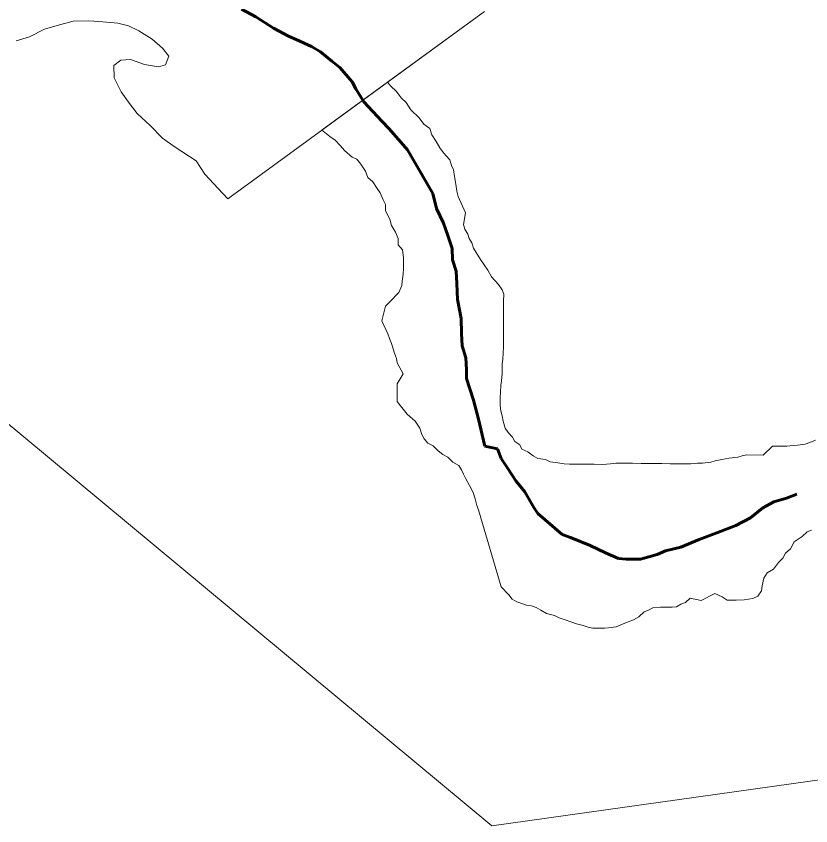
# Model space of a CAD drawing. Extents: x 553962 to 842807, y 8883888 to 9032388.
# Drawn here: x 805064.7 to 805434.5, y 9014561 to 9014937.8 of the extents above; entities that cross this region are included whole.
import ezdxf

# ---------------------------------------------------------------- set-up
doc = ezdxf.new("R2010")
doc.units = 0
doc.header["$LTSCALE"] = 200
doc.linetypes.add('LONG_DASH_SHORT_DASH', pattern=[9.9, 6, -1.2, 1.5, -1.2])
for name, color, linetype, lineweight in [('23', 7, 'Continuous', 13), ('25', 7, 'Continuous', 13), ('57', 7, 'Continuous', 13), ('7', 7, 'Continuous', 90), ('8', 7, 'Continuous', 13)]:
    doc.layers.add(name, color=color, linetype=linetype, lineweight=lineweight)

msp = doc.modelspace()

# ---------------------------------------------------------------- linework, layer by layer
at = {"layer": '23'}
for points in [[(805278.7, 9014827.8), (805277.5, 9014829.8), (805276.7, 9014832.3), (805275.5, 9014834.3), (805274.8, 9014836.3), (805273.5, 9014838.6), (805272.8, 9014840.8), (805273.8, 9014846.3), (805270.4, 9014853.9), (805269.7, 9014856.4), (805269.2, 9014859.6), (805268.7, 9014863.1), (805268.2, 9014866.2), (805267.2, 9014868.2), (805266.5, 9014870.9), (805263.5, 9014874.2), (805261.8, 9014876.5), (805260.1, 9014879.5), (805258.1, 9014882.5), (805257.1, 9014885.5), (805254.4, 9014887.5), (805252.2, 9014890.5), (805248.4, 9014894.1), (805246.2, 9014897.6), (805244, 9014899.6), (805241.5, 9014902.9), (805239, 9014905.2), (805237.5, 9014907), (805282.6, 9014939.9)], [(805436.6, 9014740.4), (805434.1, 9014739.4), (805431.8, 9014738.6), (805428.3, 9014738.2), (805426.3, 9014737.9), (805423.3, 9014737.7), (805421.1, 9014737.7), (805418.8, 9014737.7), (805416.6, 9014737.7), (805412.3, 9014733.5), (805404.5, 9014733.6), (805402.5, 9014733.1), (805400.5, 9014732.6), (805396.5, 9014732.1), (805393, 9014731.4), (805390, 9014730.9), (805388, 9014730.2), (805384, 9014729.7), (805381.7, 9014729.7), (805378.7, 9014729.5), (805374.7, 9014729.5), (805371, 9014729.5), (805369, 9014729.5), (805365.2, 9014729.6), (805362.2, 9014729.6), (805359, 9014729.6), (805355.5, 9014729.6), (805351.5, 9014729.7), (805348.7, 9014729.7), (805343.7, 9014729.7), (805341.2, 9014729.5), (805337.5, 9014729.2), (805333.7, 9014729.3), (805329.7, 9014729.3), (805327.7, 9014729.3), (805324.2, 9014729.3), (805322.2, 9014729.3), (805319.7, 9014729.4), (805316.7, 9014729.9), (805313.2, 9014730.4), (805311, 9014731.4), (805307.5, 9014732), (805305.2, 9014733.2), (805302.8, 9014735), (805300, 9014736.3), (805299, 9014738.3), (805296.8, 9014739.8), (805295.6, 9014741.8), (805293.6, 9014744.1), (805292.3, 9014746.1), (805291.3, 9014749.3), (805290.9, 9014751.8), (805290.1, 9014754.8), (805289.9, 9014757.3), (805289.9, 9014760.4), (805290, 9014762.6), (805290.2, 9014766.1), (805290.5, 9014768.1), (805290.8, 9014771.4), (805290.8, 9014773.6), (805290.8, 9014775.9), (805291.1, 9014778.1), (805291.3, 9014780.9), (805291.4, 9014784.1), (805291.4, 9014786.1), (805291.4, 9014789.1), (805291.4, 9014791.9), (805291.5, 9014794.9), (805291.5, 9014796.9), (805291.5, 9014799.9), (805291.5, 9014805.2), (805291.6, 9014808.4), (805290.8, 9014810.4), (805289.1, 9014812.9), (805285.9, 9014816.5), (805284.1, 9014819.5), (805282.4, 9014822), (805280.7, 9014824.5), (805278.7, 9014827.8)]]:
    msp.add_lwpolyline(points, dxfattribs=at)
at = {"layer": '25'}
msp.add_line((805163.1, 9014852.7), (805282.6, 9014939.9), dxfattribs=at)
for points in [[(805064.6, 9014926.3), (805070.9, 9014928.2), (805077.9, 9014931.7), (805083.7, 9014933.4), (805091.2, 9014935.4), (805098.5, 9014935.6), (805103.2, 9014935.3), (805112, 9014934.5), (805117, 9014933.2), (805121.7, 9014931), (805128, 9014927.1), (805132.7, 9014922.8), (805135.7, 9014919.2), (805134.1, 9014915.1), (805130.9, 9014914.2), (805124.4, 9014915.2), (805117.8, 9014917.6), (805113.4, 9014917.3), (805110.1, 9014914.8), (805110.3, 9014909), (805113.5, 9014902.5), (805117, 9014897.7), (805121, 9014892.5), (805127, 9014886.9), (805132.7, 9014881), (805132.7, 9014881), (805138.6, 9014876.8), (805148.4, 9014870.5), (805152.4, 9014864.3), (805158.6, 9014857.5), (805163.1, 9014852.7)], [(805238.5, 9014804.8), (805242.8, 9014809.2), (805244.1, 9014812.5), (805244.3, 9014814.5), (805244.8, 9014817.7), (805244.9, 9014820.5), (805244.9, 9014822.7), (805244.9, 9014825.5), (805244.4, 9014829), (805242.5, 9014831.3), (805242.5, 9014834.3), (805241.2, 9014837.3), (805239.3, 9014840.3), (805238.5, 9014843.3), (805236.6, 9014847.1), (805236.6, 9014850.1), (805235.4, 9014852.3), (805234.1, 9014855.6), (805232.7, 9014857.6), (805230.7, 9014860.6), (805228.4, 9014862.7), (805227.2, 9014865.7), (805225, 9014868.9), (805223.2, 9014871.2), (805221, 9014872.2), (805217.5, 9014875.2), (805215.5, 9014877.5), (805213.1, 9014880), (805210.6, 9014881.8), (805207.6, 9014884.3), (805207.1, 9014884.9), (805237.5, 9014907)], [(805237.5, 9014907), (805239, 9014905.2), (805241.5, 9014902.9), (805244, 9014899.6), (805246.2, 9014897.6), (805248.4, 9014894.1), (805252.2, 9014890.5), (805254.4, 9014887.5), (805257.1, 9014885.5), (805258.1, 9014882.5), (805260.1, 9014879.5), (805261.8, 9014876.5), (805263.5, 9014874.2), (805266.5, 9014870.9), (805267.2, 9014868.2), (805268.2, 9014866.2), (805268.7, 9014863.1), (805269.2, 9014859.6), (805269.7, 9014856.4), (805270.4, 9014853.9), (805273.8, 9014846.3), (805272.8, 9014840.8), (805273.5, 9014838.6), (805274.8, 9014836.3), (805275.5, 9014834.3), (805276.7, 9014832.3), (805277.5, 9014829.8), (805278.7, 9014827.8)], [(805278.7, 9014827.8), (805280.7, 9014824.5), (805282.4, 9014822), (805284.1, 9014819.5), (805285.9, 9014816.5), (805289.1, 9014812.9), (805290.8, 9014810.4), (805291.6, 9014808.4), (805291.5, 9014805.2), (805291.5, 9014799.9), (805291.5, 9014796.9), (805291.5, 9014794.9), (805291.4, 9014791.9), (805291.4, 9014789.1), (805291.4, 9014786.1), (805291.4, 9014784.1), (805291.3, 9014780.9), (805291.1, 9014778.1), (805290.8, 9014775.9), (805290.8, 9014773.6), (805290.8, 9014771.4), (805290.5, 9014768.1), (805290.2, 9014766.1), (805290, 9014762.6), (805289.9, 9014760.4), (805289.9, 9014757.3), (805290.1, 9014754.8), (805290.9, 9014751.8), (805291.3, 9014749.3), (805292.3, 9014746.1), (805293.6, 9014744.1), (805295.6, 9014741.8), (805296.8, 9014739.8), (805299, 9014738.3), (805300, 9014736.3), (805302.8, 9014735), (805305.2, 9014733.2), (805307.5, 9014732), (805311, 9014731.4), (805313.2, 9014730.4), (805316.7, 9014729.9), (805319.7, 9014729.4), (805322.2, 9014729.3), (805324.2, 9014729.3), (805327.7, 9014729.3), (805329.7, 9014729.3), (805333.7, 9014729.3), (805337.5, 9014729.2), (805341.2, 9014729.5), (805343.7, 9014729.7), (805348.7, 9014729.7), (805351.5, 9014729.7), (805355.5, 9014729.6), (805359, 9014729.6), (805362.2, 9014729.6), (805365.2, 9014729.6), (805369, 9014729.5), (805371, 9014729.5), (805374.7, 9014729.5), (805378.7, 9014729.5), (805381.7, 9014729.7), (805384, 9014729.7), (805388, 9014730.2), (805390, 9014730.9), (805393, 9014731.4), (805396.5, 9014732.1), (805400.5, 9014732.6), (805402.5, 9014733.1), (805404.5, 9014733.6), (805412.3, 9014733.5), (805416.6, 9014737.7), (805418.8, 9014737.7), (805421.1, 9014737.7), (805423.3, 9014737.7), (805426.3, 9014737.9), (805428.3, 9014738.2), (805431.8, 9014738.6), (805434.1, 9014739.4), (805436.6, 9014740.4)], [(805302.2, 9014663.6), (805300, 9014664.4), (805297.7, 9014665.2), (805295.5, 9014666.4), (805294, 9014668.5), (805290.3, 9014672.2), (805281.7, 9014701.6), (805279.8, 9014708.1), (805279.1, 9014710.1), (805278.3, 9014713.1), (805277.3, 9014716.1), (805275.6, 9014719.4), (805273.9, 9014722.4), (805272.9, 9014724.7), (805271.9, 9014726.7), (805270.7, 9014728.7), (805267.9, 9014730.2), (805265.5, 9014732.5), (805263.2, 9014733.8), (805261, 9014735.5), (805258.8, 9014737.8), (805256.3, 9014739.1), (805254.5, 9014741.1), (805253.5, 9014743.1), (805252.6, 9014746.1), (805250.3, 9014749.3), (805246.6, 9014752.6), (805243.6, 9014756.4), (805241.9, 9014758.4), (805241.9, 9014760.4), (805241.9, 9014762.7), (805242, 9014764.7), (805242, 9014766.7), (805244.8, 9014771.4), (805242, 9014776.5), (805241.6, 9014778.5), (805240.8, 9014781), (805240.1, 9014783), (805239.3, 9014785.5), (805238.4, 9014787.7), (805237.6, 9014790), (805234.9, 9014796), (805236.5, 9014802.8), (805238.5, 9014804.8)], [(805434.8, 9014698.6), (805432.8, 9014697.8), (805430.5, 9014695.6), (805426.7, 9014693.1), (805425, 9014689.9), (805422.7, 9014687.9), (805421.4, 9014685.6), (805419.4, 9014683.6), (805417.1, 9014680.4), (805414.1, 9014678.7), (805412.6, 9014676.2), (805411.8, 9014672.7), (805411.6, 9014670.4), (805409.8, 9014667.9), (805407.5, 9014666.7), (805405.5, 9014666.5), (805403.5, 9014666.2), (805399.8, 9014666), (805397.8, 9014666), (805395.5, 9014666), (805393.3, 9014667.5), (805389.8, 9014669.1), (805383.5, 9014665.9), (805378.3, 9014666.9), (805376.2, 9014664.9), (805374, 9014664.2), (805372, 9014662.9), (805370, 9014662.7), (805366.7, 9014662.7), (805364.5, 9014662.7), (805361, 9014662.5), (805359, 9014661.3), (805357, 9014660.5), (805354.4, 9014658.3), (805351.9, 9014656.8), (805348.7, 9014655.6), (805343.9, 9014653.6), (805340.4, 9014653.1), (805338.4, 9014652.9), (805336.4, 9014652.9), (805333.1, 9014652.9), (805330.9, 9014653.4), (805328.6, 9014654.2), (805325.4, 9014655), (805323.2, 9014655.7), (805319.7, 9014657), (805317.4, 9014657.8), (805315.2, 9014658.8), (805311.4, 9014659.8), (805308.9, 9014661.3), (805306.7, 9014662.6), (805304.5, 9014663.4), (805302.2, 9014663.6)]]:
    msp.add_lwpolyline(points, dxfattribs=at)
at = {"layer": '57'}
msp.add_line((805282.6, 9014939.9), (805237.5, 9014907), dxfattribs=at)
for points in [[(805237.5, 9014907), (805239, 9014905.2), (805241.5, 9014902.9), (805244, 9014899.6), (805246.2, 9014897.6), (805248.4, 9014894.1), (805252.2, 9014890.5), (805254.4, 9014887.5), (805257.1, 9014885.5), (805258.1, 9014882.5), (805260.1, 9014879.5), (805261.8, 9014876.5), (805263.5, 9014874.2), (805266.5, 9014870.9), (805267.2, 9014868.2), (805268.2, 9014866.2), (805268.7, 9014863.1), (805269.2, 9014859.6), (805269.7, 9014856.4), (805270.4, 9014853.9), (805273.8, 9014846.3), (805272.8, 9014840.8), (805273.5, 9014838.6), (805274.8, 9014836.3), (805275.5, 9014834.3), (805276.7, 9014832.3), (805277.5, 9014829.8), (805278.7, 9014827.8)], [(805278.7, 9014827.8), (805280.7, 9014824.5), (805282.4, 9014822), (805284.1, 9014819.5), (805285.9, 9014816.5), (805289.1, 9014812.9), (805290.8, 9014810.4), (805291.6, 9014808.4), (805291.5, 9014805.2), (805291.5, 9014799.9), (805291.5, 9014796.9), (805291.5, 9014794.9), (805291.4, 9014791.9), (805291.4, 9014789.1), (805291.4, 9014786.1), (805291.4, 9014784.1), (805291.3, 9014780.9), (805291.1, 9014778.1), (805290.8, 9014775.9), (805290.8, 9014773.6), (805290.8, 9014771.4), (805290.5, 9014768.1), (805290.2, 9014766.1), (805290, 9014762.6), (805289.9, 9014760.4), (805289.9, 9014757.3), (805290.1, 9014754.8), (805290.9, 9014751.8), (805291.3, 9014749.3), (805292.3, 9014746.1), (805293.6, 9014744.1), (805295.6, 9014741.8), (805296.8, 9014739.8), (805299, 9014738.3), (805300, 9014736.3), (805302.8, 9014735), (805305.2, 9014733.2), (805307.5, 9014732), (805311, 9014731.4), (805313.2, 9014730.4), (805316.7, 9014729.9), (805319.7, 9014729.4), (805322.2, 9014729.3), (805324.2, 9014729.3), (805327.7, 9014729.3), (805329.7, 9014729.3), (805333.7, 9014729.3), (805337.5, 9014729.2), (805341.2, 9014729.5), (805343.7, 9014729.7), (805348.7, 9014729.7), (805351.5, 9014729.7), (805355.5, 9014729.6), (805359, 9014729.6), (805362.2, 9014729.6), (805365.2, 9014729.6), (805369, 9014729.5), (805371, 9014729.5), (805374.7, 9014729.5), (805378.7, 9014729.5), (805381.7, 9014729.7), (805384, 9014729.7), (805388, 9014730.2), (805390, 9014730.9), (805393, 9014731.4), (805396.5, 9014732.1), (805400.5, 9014732.6), (805402.5, 9014733.1), (805404.5, 9014733.6), (805412.3, 9014733.5), (805416.6, 9014737.7), (805418.8, 9014737.7), (805421.1, 9014737.7), (805423.3, 9014737.7), (805426.3, 9014737.9), (805428.3, 9014738.2), (805431.8, 9014738.6), (805434.1, 9014739.4), (805436.6, 9014740.4)]]:
    msp.add_lwpolyline(points, dxfattribs=at)
at = {"layer": '7', "linetype": 'LONG_DASH_SHORT_DASH', "lineweight": 60}
for points in [[(805399.6, 9014700.8), (805390.8, 9014697.4), (805382.5, 9014694.2), (805374, 9014690.7), (805366.8, 9014689), (805363, 9014687.3), (805355.2, 9014685.1), (805350.7, 9014685.1), (805348.5, 9014685.1), (805345, 9014685.4), (805339, 9014688.1), (805331.8, 9014691.4), (805322.6, 9014695.2), (805318.8, 9014696.5), (805307.4, 9014706.3), (805305.6, 9014709.1), (805303.9, 9014712.1), (805301.4, 9014716.4), (805297.2, 9014721.6), (805293.5, 9014727.2), (805290.3, 9014731.9), (805288.6, 9014736.5), (805282.8, 9014737.7), (805279.9, 9014750.3), (805277.5, 9014759), (805274.3, 9014769.1), (805274.3, 9014773.3), (805273.9, 9014778.8), (805272.2, 9014784.3), (805271.9, 9014790.1), (805271.7, 9014797.1), (805270, 9014805.9), (805269.8, 9014813.4), (805269.4, 9014819.1), (805267.7, 9014824.4), (805267.5, 9014829.7), (805265.5, 9014835.7), (805263.5, 9014841.4), (805260.3, 9014848.2), (805258.6, 9014855.2), (805246.8, 9014875.6), (805238.3, 9014885.4), (805234.8, 9014888.9), (805230.6, 9014893.4), (805226.4, 9014897.9), (805222.7, 9014904), (805221, 9014907.2), (805215.3, 9014913.8), (805211.5, 9014916.8), (805206.3, 9014921.1), (805202.1, 9014923.6), (805194.9, 9014926.9), (805191.4, 9014928.4), (805184.4, 9014932.2), (805176.2, 9014937.5), (805169.5, 9014941)], [(805428, 9014715.4), (805423.2, 9014713.5), (805417.2, 9014711.8), (805412.1, 9014709), (805406.4, 9014704.3), (805399.6, 9014700.8)]]:
    msp.add_lwpolyline(points, dxfattribs=at)
at = {"layer": '8'}
msp.add_lwpolyline([(806161, 9014683.5), (805286.1, 9014561), (804109.2, 9015538.2), (803233.2, 9015653.1), (801852.1, 9016894.9), (801230.9, 9016842.4), (800706, 9017157.5), (800216.1, 9016711.1), (800076.1, 9016868.7), (799869.9, 9016834.7), (800123.9, 9017234.1), (800256.2, 9018248.5), (801064.5, 9018666.7), (801600.4, 9019718.2), (803075.9, 9020198.7), (804723.6, 9022148.4), (804807.1, 9023011.8)], dxfattribs=at)

doc.saveas('drawing.dxf')
